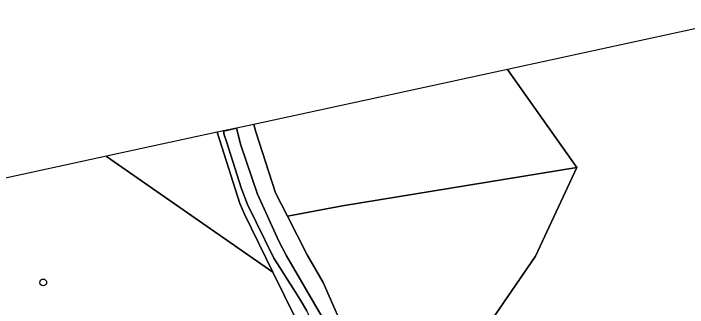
# Model space of a CAD drawing. Extents: x 162026 to 163502, y 387295 to 388169.
# Drawn here: x 163135 to 163231.8, y 388101.7 to 388143.9 of the extents above; entities that cross this region are included whole.
import ezdxf

# ---------------------------------------------------------------- set-up
doc = ezdxf.new("R2010")
doc.units = 0
for name, color, linetype in [('IMGEO_Boom', 7, 'Continuous'), ('IMGEO_Fietspad_gesloten', 7, 'Continuous'), ('IMGEO_Grasland_overig', 7, 'Continuous'), ('IMGEO_Groenvoorziening', 7, 'Continuous'), ('IMGEO_Loofbos', 7, 'Continuous'), ('IMGEO_Rietland', 7, 'Continuous')]:
    doc.layers.add(name, color=color, linetype=linetype)

msp = doc.modelspace()

# ---------------------------------------------------------------- linework, layer by layer
at = {"layer": 'IMGEO_Boom'}
msp.add_circle((163139.283, 388105.297), 0.489, dxfattribs=at)
at = {"layer": 'IMGEO_Fietspad_gesloten'}
msp.add_lwpolyline([(163165.151, 388127.049), (163165.153, 388127.041), (163167.038, 388127.45), (163167.036, 388127.458), (163165.879, 388127.207)], close=True, dxfattribs=at)
msp.add_lwpolyline([(163179.268, 388100.383), (163174.209, 388109.091), (163173.09, 388111.232), (163170.054, 388117.99), (163167.633, 388124.993), (163167.038, 388127.45), (163165.153, 388127.041), (163165.28, 388126.514), (163165.572, 388125.548), (163167.686, 388118.894), (163168.613, 388116.497), (163172.37, 388108.767), (163173.353, 388107.275), (163174.328, 388105.778), (163175.284, 388104.271), (163176.214, 388102.749), (163177.109, 388101.207)], dxfattribs=at)
at = {"layer": 'IMGEO_Grasland_overig'}
msp.add_lwpolyline([(163183.232, 388096.684), (163179.481, 388105.267), (163177.195, 388109.259), (163174.331, 388114.834), (163172.611, 388118.182), (163169.8, 388126.906), (163169.525, 388127.989), (163169.523, 388127.997), (163167.036, 388127.458), (163167.038, 388127.45), (163167.633, 388124.993), (163170.054, 388117.99), (163173.09, 388111.232), (163174.209, 388109.091), (163179.268, 388100.383)], dxfattribs=at)
msp.add_lwpolyline([(163164.275, 388126.859), (163164.277, 388126.851), (163164.569, 388125.811), (163167.525, 388116.612), (163168.198, 388115.096), (163172.257, 388106.785), (163175.488, 388100.179), (163177.409, 388100.654), (163177.109, 388101.207), (163176.214, 388102.749), (163175.284, 388104.271), (163174.328, 388105.778), (163173.353, 388107.275), (163172.37, 388108.767), (163168.613, 388116.497), (163167.686, 388118.894), (163165.572, 388125.548), (163165.28, 388126.514), (163165.153, 388127.041), (163165.151, 388127.049)], close=True, dxfattribs=at)
at = {"layer": 'IMGEO_Groenvoorziening'}
msp.add_lwpolyline([(163148.346, 388123.406), (163148.358, 388123.398), (163172.257, 388106.785), (163168.198, 388115.096), (163167.525, 388116.612), (163164.569, 388125.811), (163164.277, 388126.851), (163164.275, 388126.859)], close=True, dxfattribs=at)
at = {"layer": 'IMGEO_Loofbos'}
for points in [[(163169.523, 388127.997), (163169.525, 388127.989), (163169.8, 388126.906), (163172.611, 388118.182), (163174.331, 388114.834), (163182.235, 388116.28), (163215.9, 388121.802), (163205.952, 388135.889), (163205.947, 388135.893)], [(163148.346, 388123.406), (163128.3, 388119.06), (163127.828, 388118.945), (163134.721, 388090.11), (163168.855, 388098.541), (163175.488, 388100.179), (163172.257, 388106.785), (163148.358, 388123.398)]]:
    msp.add_lwpolyline(points, close=True, dxfattribs=at)
msp.add_lwpolyline([(163198.04, 388091.668), (163209.982, 388109.083), (163215.9, 388121.802), (163182.235, 388116.28), (163174.331, 388114.834), (163177.195, 388109.259), (163179.481, 388105.267), (163183.232, 388096.684)], dxfattribs=at)
at = {"layer": 'IMGEO_Rietland'}
msp.add_lwpolyline([(163242.975, 388143.92), (163205.947, 388135.893), (163205.952, 388135.889), (163215.9, 388121.802), (163209.982, 388109.083), (163198.04, 388091.668), (163194.657, 388085.423), (163196.321, 388079.36), (163199.694, 388061.809), (163199.357, 388051.684), (163222.295, 388052.359), (163235.591, 388054.065), (163236.126, 388069.235), (163236.708, 388073.449), (163237.297, 388077.716), (163244.255, 388084.997), (163250.673, 388094.674), (163253.591, 388102.679), (163255.161, 388106.986), (163254.004, 388111.761), (163249.116, 388127.25), (163248.785, 388132.752), (163244.639, 388140.759), (163242.976, 388143.919)], close=True, dxfattribs=at)

doc.saveas('drawing.dxf')
